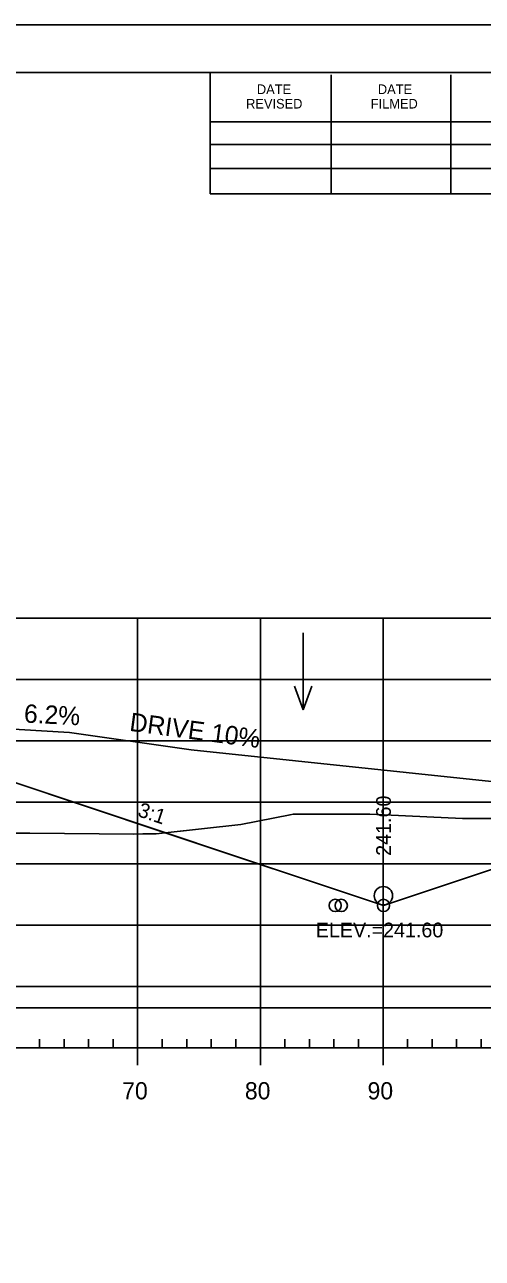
# Model space of a CAD drawing. Extents: x 1365647 to 1367999, y 387113 to 400173.
# Drawn here: x 1365954.9 to 1365992.2, y 398152.5 to 398253 of the extents above; entities that cross this region are included whole.
import ezdxf

# ---------------------------------------------------------------- set-up
doc = ezdxf.new("R2010")
doc.units = 0
for name, color, linetype in [('R_Axis', 7, 'Continuous'), ('R_Axis Annot', 7, 'Continuous'), ('R_Border', 7, 'Continuous'), ('R_Border Notes', 7, 'Continuous'), ('R_Contours', 7, 'Continuous'), ('R_Drive', 7, 'Continuous'), ('R_Exist Surface', 7, 'Continuous'), ('R_Fin Surface', 7, 'Continuous'), ('R_Fin Surface Annot', 7, 'Continuous'), ('R_Grid', 7, 'Continuous'), ('R_No Plot', 7, 'Continuous'), ('R_Water', 7, 'Continuous'), ('R_Water Annot', 7, 'Continuous'), ('R_Xsect Elev', 7, 'Continuous')]:
    doc.layers.add(name, color=color, linetype=linetype)

msp = doc.modelspace()

# ---------------------------------------------------------------- linework, layer by layer
at = {"layer": 'R_Axis'}
for p, q in [((1365749.09, 398169.62), (1366039.09, 398169.62)), ((1365956.09, 398169.62), (1365956.09, 398170.32)), ((1365958.09, 398169.62), (1365958.09, 398170.32)), ((1365960.09, 398169.62), (1365960.09, 398170.32)), ((1365962.09, 398169.62), (1365962.09, 398170.32)), ((1365964.09, 398168.22), (1365964.09, 398169.62)), ((1365966.09, 398169.62), (1365966.09, 398170.32)), ((1365968.09, 398169.62), (1365968.09, 398170.32)), ((1365970.09, 398169.62), (1365970.09, 398170.32)), ((1365972.09, 398169.62), (1365972.09, 398170.32)), ((1365974.09, 398168.22), (1365974.09, 398169.62)), ((1365976.09, 398169.62), (1365976.09, 398170.32)), ((1365978.09, 398169.62), (1365978.09, 398170.32)), ((1365980.09, 398169.62), (1365980.09, 398170.32)), ((1365982.09, 398169.62), (1365982.09, 398170.32)), ((1365984.09, 398168.22), (1365984.09, 398169.62)), ((1365986.09, 398169.62), (1365986.09, 398170.32)), ((1365988.09, 398169.62), (1365988.09, 398170.32)), ((1365990.09, 398169.62), (1365990.09, 398170.32)), ((1365992.09, 398169.62), (1365992.09, 398170.32))]:
    msp.add_line(p, q, dxfattribs=at)
at = {"layer": 'R_Border'}
for p, q in [((1365736.09, 398249.08), (1366052.27, 398249.08)), ((1365970.01, 398239.2), (1365970.01, 398249.08)), ((1365979.87, 398239.2), (1365979.87, 398248.88)), ((1365989.63, 398239.2), (1365989.63, 398248.88)), ((1365970.01, 398245.06), (1366009.17, 398245.06)), ((1365970.01, 398243.2), (1366009.17, 398243.2)), ((1365970.01, 398239.2), (1365970.01, 398241.26)), ((1365970.01, 398241.26), (1366009.17, 398241.26)), ((1366052.27, 398239.2), (1365970.01, 398239.2))]:
    msp.add_line(p, q, dxfattribs=at)
at = {"layer": 'R_Contours'}
for p, q in [((1365966.34, 398187.14), (1365953.59, 398191.39)), ((1365955.29, 398187.11), (1365963.78, 398187.02))]:
    msp.add_line(p, q, dxfattribs=at)
msp.add_lwpolyline([(1365966.34, 398187.14), (1365972.5, 398187.82), (1365976.52, 398188.61), (1365976.76, 398188.65), (1365976.97, 398188.66), (1365983.01, 398188.66), (1365990.56, 398188.31), (1365994.62, 398188.31), (1366002.42, 398188.66), (1366003.47, 398188.7), (1366007.12, 398188.88), (1365984.13, 398181.22)], close=True, dxfattribs=at)
for points in [[(1365943.81, 398187.73), (1365949.21, 398187.1), (1365955.29, 398187.11)], [(1365963.78, 398187.02), (1365964.5, 398187.05), (1365965.59, 398187.06), (1365966.34, 398187.14)]]:
    msp.add_lwpolyline(points, dxfattribs=at)
at = {"layer": 'R_Drive'}
for p, q in [((1365958.54, 398195.3), (1365948.56, 398195.92)), ((1365968.44, 398193.89), (1365958.54, 398195.3)), ((1365968.44, 398193.89), (1366014.09, 398189.11))]:
    msp.add_line(p, q, dxfattribs=at)
at = {"layer": 'R_Exist Surface'}
msp.add_lwpolyline([(1365949.21, 398187.1), (1365955.29, 398187.11), (1365963.78, 398187.02), (1365964.5, 398187.05), (1365965.59, 398187.06), (1365972.5, 398187.82), (1365976.52, 398188.61), (1365976.76, 398188.65), (1365976.97, 398188.66), (1365983.01, 398188.66), (1365990.56, 398188.31), (1365994.62, 398188.31), (1366002.42, 398188.66), (1366003.47, 398188.7), (1366010.18, 398189.03), (1366012.73, 398189.11), (1366018.32, 398189.12), (1366026.23, 398189.06), (1366028.36, 398189.15), (1366030.28, 398189.14), (1366039.09, 398189.26)], dxfattribs=at)
at = {"layer": 'R_Fin Surface'}
msp.add_lwpolyline([(1365803.78, 398187.52), (1365824.4, 398180.65), (1365834.59, 398184.04), (1365835.17, 398184.14), (1365856.59, 398187.71), (1365862.59, 398188.3), (1365864.59, 398188.49), (1365894.09, 398191.39), (1365923.59, 398194.28), (1365925.59, 398194.47), (1365931.59, 398195.06), (1365945.36, 398192.77), (1365953.59, 398191.39), (1365984.13, 398181.22), (1366007.12, 398188.88)], dxfattribs=at)
at = {"layer": 'R_Grid'}
for p, q in [((1365749.09, 398204.62), (1366039.09, 398204.62)), ((1365964.09, 398169.62), (1365964.09, 398204.62)), ((1365974.09, 398169.62), (1365974.09, 398204.62)), ((1365984.09, 398169.62), (1365984.09, 398204.62)), ((1365749.09, 398199.62), (1366039.09, 398199.62)), ((1365749.09, 398194.62), (1366039.09, 398194.62)), ((1365749.09, 398189.62), (1366039.09, 398189.62)), ((1365749.09, 398184.62), (1366039.09, 398184.62)), ((1365749.09, 398179.62), (1366039.09, 398179.62)), ((1365749.09, 398174.62), (1366039.09, 398174.62)), ((1365749.09, 398169.62), (1366039.09, 398169.62))]:
    msp.add_line(p, q, dxfattribs=at)
at = {"layer": 'R_No Plot'}
msp.add_line((1365723.69, 398252.97), (1366057.03, 398252.97), dxfattribs=at)
msp.add_lwpolyline([(1365723.69, 398252.97), (1366057.03, 398252.97), (1366057.03, 398039.63), (1365723.69, 398039.63)], close=True, dxfattribs=at)
for centre in [(1365980.19, 398181.22), (1365980.69, 398181.22), (1365984.13, 398181.22)]:
    msp.add_circle(centre, 0.5, dxfattribs=at)
at = {"layer": 'R_Water'}
msp.add_line((1365878.93, 398172.87), (1366007.12, 398172.87), dxfattribs=at)
msp.add_circle((1365984.12, 398182.01), 0.75, dxfattribs=at)
at = {"layer": 'R_Water Annot'}
for p, q in [((1365977.58, 398203.43), (1365977.58, 398197.15)), ((1365977.58, 398197.15), (1365976.88, 398199.07)), ((1365977.58, 398197.15), (1365978.28, 398199.07))]:
    msp.add_line(p, q, dxfattribs=at)

# ---------------------------------------------------------------- texts
at = {"layer": 'R_Axis Annot'}
for s, p in [('70', (1365962.83, 398165.42)), ('80', (1365972.83, 398165.42)), ('90', (1365982.83, 398165.42))]:
    msp.add_text(s, height=1.4, dxfattribs=at).set_placement(p)
at = {"layer": 'R_Border'}
for s, p in [('DATE', (1365973.81, 398247.32)), ('DATE', (1365983.67, 398247.32)), ('REVISED', (1365972.93, 398246.14)), ('FILMED', (1365983.09, 398246.14))]:
    msp.add_text(s, height=0.782, rotation=360, dxfattribs=at).set_placement(p)
at = {"layer": 'R_Border Notes'}
msp.add_text('ELEV.=241.60', height=1.2, dxfattribs=at).set_placement((1365978.61, 398178.62))
at = {"layer": 'R_Drive'}
for s, rotation, p in [('6.2%', 357.119, (1365954.8, 398196.12)), ('DRIVE 10%', 352.4114, (1365963.37, 398195.45))]:
    msp.add_text(s, height=1.5, rotation=rotation, dxfattribs=at).set_placement(p)
at = {"layer": 'R_Fin Surface Annot'}
msp.add_text('3:1', height=1.2, rotation=341.5651, dxfattribs=at).set_placement((1365964.02, 398188.51))
at = {"layer": 'R_Xsect Elev'}
msp.add_text('241.60', height=1.2, rotation=90, dxfattribs=at).set_placement((1365984.73, 398185.26))

doc.saveas('drawing.dxf')
